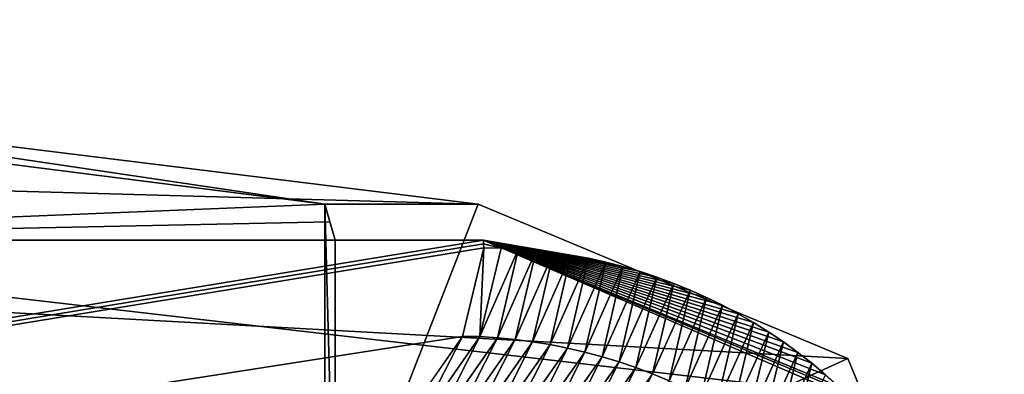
# Model space of a CAD drawing. Extents: x -250 to 250, y -968 to 894.
# Tile 529 of 656: x 239.676 to 241, y -897.753 to -897.276. Entities that reach past the tile are written whole.
import ezdxf

# ---------------------------------------------------------------- set-up
doc = ezdxf.new("R2010")
doc.units = 0
doc.header["$LTSCALE"] = 3.583593
for name, color, linetype in [('4546', 7, 'CONTINUOUS'), ('4572', 7, 'CONTINUOUS'), ('4738', 7, 'CONTINUOUS'), ('4799', 7, 'CONTINUOUS'), ('4903', 7, 'CONTINUOUS'), ('4918', 7, 'CONTINUOUS'), ('4942', 7, 'CONTINUOUS'), ('5086', 7, 'CONTINUOUS'), ('5092', 7, 'CONTINUOUS'), ('5112', 7, 'CONTINUOUS')]:
    doc.layers.add(name, color=color, linetype=linetype)

msp = doc.modelspace()

# ---------------------------------------------------------------- linework, layer by layer
at = {"layer": '4546', "color": 7, "linetype": 'CONTINUOUS'}
for points in [[(233.0977, -896.6349, -12.9656), (240.2924, -897.5243, -0.4), (233.5407, -897.3345, -13.5298), (233.0977, -896.6349, -12.9656)], [(233.5407, -897.3345, -13.5298), (240.2924, -897.5243, -0.4), (240.7895, -897.7319, -0.4), (233.5407, -897.3345, -13.5298)], [(240.995, -898.2313, -0.4), (233.5407, -897.3345, -13.5298), (240.7895, -897.7319, -0.4), (240.995, -898.2313, -0.4)]]:
    msp.add_3dface(points, dxfattribs=at)
at = {"layer": '4572', "color": 7, "linetype": 'CONTINUOUS'}
msp.add_3dface([(233.5407, -897.3345, -13.5298), (240.995, -898.2313, -0.4), (234.6445, -899.6, -12.7665), (233.5407, -897.3345, -13.5298)], dxfattribs=at)
at = {"layer": '4738', "color": 7, "linetype": 'CONTINUOUS'}
for points in [[(240.2924, -897.5243, -0.4), (233.0977, -896.6349, -12.9656), (240.0863, -897.5243, -0.4), (240.2924, -897.5243, -0.4)], [(233.0977, -896.6349, -12.9656), (234.8376, -896.7446, -9.8199), (240.0863, -897.5243, -0.4), (233.0977, -896.6349, -12.9656)], [(234.8376, -896.7446, -9.8199), (238.9, -897.5725), (240.0863, -897.5243, -0.4), (234.8376, -896.7446, -9.8199)], [(240.0863, -897.5243, -0.4), (238.9, -897.5725), (240.0933, -897.5482, -0.2), (240.0863, -897.5243, -0.4)], [(240.0933, -897.5482, -0.2), (238.9, -897.5725), (240.1002, -897.5725), (240.0933, -897.5482, -0.2)]]:
    msp.add_3dface(points, dxfattribs=at)
at = {"layer": '4799', "color": 7, "linetype": 'CONTINUOUS'}
for points in [[(240.0863, -897.5243, -0.4), (240.0933, -897.5482, -0.2), (240.1002, -897.5725), (240.0863, -897.5243, -0.4)], [(240.0863, -897.5243, -0.4), (240.1002, -897.5725), (240.1002, -898.0401), (240.0863, -897.5243, -0.4)], [(240.0863, -897.5243, -0.4), (240.1002, -898.0401), (240.0863, -898.0541, -0.4), (240.0863, -897.5243, -0.4)]]:
    msp.add_3dface(points, dxfattribs=at)
at = {"layer": '4903', "color": 7, "linetype": 'CONTINUOUS'}
for points in [[(240.1002, -897.5725), (238.9, -897.5725), (240.1002, -898.0401), (240.1002, -897.5725)], [(238.9, -897.5725), (238.9, -898.0401, 0), (240.1002, -898.0401), (238.9, -897.5725)]]:
    msp.add_3dface(points, dxfattribs=at)
at = {"layer": '4918', "color": 7, "linetype": 'CONTINUOUS'}
for points in [[(240.7895, -897.7319, -0.4), (240.2924, -897.5243, -0.4), (240.0863, -898.0541, -0.4), (240.7895, -897.7319, -0.4)], [(240.2924, -897.5243, -0.4), (240.0863, -897.5243, -0.4), (240.0863, -898.0541, -0.4), (240.2924, -897.5243, -0.4)], [(240.995, -898.2313, -0.4), (240.7895, -897.7319, -0.4), (240.0863, -898.0541, -0.4), (240.995, -898.2313, -0.4)]]:
    msp.add_3dface(points, dxfattribs=at)
at = {"layer": '4942', "color": 7, "linetype": 'CONTINUOUS'}
for points in [[(240.2998, -897.5725), (225.2385, -900.0509, 13.998), (240.2999, -897.5777, 0.0426), (240.2998, -897.5725)], [(239, -897.5725), (225.2385, -900.0509, 13.998), (240.2998, -897.5725), (239, -897.5725)], [(240.2999, -897.5777, 0.0426), (225.2385, -900.0509, 13.998), (240.3, -897.5829, 0.0852), (240.2999, -897.5777, 0.0426)], [(240.3, -897.5829, 0.0852), (225.2385, -900.0509, 13.998), (240.2715, -897.7021, 1.0289), (240.3, -897.5829, 0.0852)], [(240.2715, -897.7021, 1.0289), (225.2385, -900.0509, 13.998), (240.1817, -897.8308, 1.9912), (240.2715, -897.7021, 1.0289)]]:
    msp.add_3dface(points, dxfattribs=at)
at = {"layer": '5086', "color": 7, "linetype": 'CONTINUOUS'}
for points in [[(239.0001, -898.2777), (239, -897.5725), (240.0002, -898.2777), (239.0001, -898.2777)], [(239, -897.5725), (240.2998, -897.5725), (240.7969, -897.7811), (239, -897.5725)], [(241, -898.2777), (239, -897.5725), (240.7969, -897.7811), (241, -898.2777)], [(239, -897.5725), (241, -898.2777), (240.0002, -898.2777), (239, -897.5725)]]:
    msp.add_3dface(points, dxfattribs=at)
at = {"layer": '5092', "color": 7, "linetype": 'CONTINUOUS'}
for points in [[(240.3, -897.5829, 0.0852), (240.2715, -897.7021, 1.0289), (240.295, -897.7025, 1.029), (240.3, -897.5829, 0.0852)], [(240.3234, -897.5833, 0.0852), (240.3, -897.5829, 0.0852), (240.295, -897.7025, 1.029), (240.3234, -897.5833, 0.0852)], [(240.3468, -897.5845, 0.085), (240.3234, -897.5833, 0.0852), (240.295, -897.7025, 1.029), (240.3468, -897.5845, 0.085)], [(240.3186, -897.704, 1.0306), (240.3468, -897.5845, 0.085), (240.295, -897.7025, 1.029), (240.3186, -897.704, 1.0306)], [(240.3704, -897.5864, 0.0848), (240.3468, -897.5845, 0.085), (240.3186, -897.704, 1.0306), (240.3704, -897.5864, 0.0848)], [(240.3422, -897.7063, 1.032), (240.3704, -897.5864, 0.0848), (240.3186, -897.704, 1.0306), (240.3422, -897.7063, 1.032)], [(240.3939, -897.5892, 0.0845), (240.3704, -897.5864, 0.0848), (240.3422, -897.7063, 1.032), (240.3939, -897.5892, 0.0845)], [(240.3657, -897.7093, 1.0333), (240.3939, -897.5892, 0.0845), (240.3422, -897.7063, 1.032), (240.3657, -897.7093, 1.0333)], [(240.4174, -897.5927, 0.084), (240.3939, -897.5892, 0.0845), (240.3657, -897.7093, 1.0333), (240.4174, -897.5927, 0.084)], [(240.3893, -897.7132, 1.0344), (240.4174, -897.5927, 0.084), (240.3657, -897.7093, 1.0333), (240.3893, -897.7132, 1.0344)], [(240.4408, -897.5971, 0.0835), (240.4174, -897.5927, 0.084), (240.3893, -897.7132, 1.0344), (240.4408, -897.5971, 0.0835)], [(240.4127, -897.7179, 1.0355), (240.4408, -897.5971, 0.0835), (240.3893, -897.7132, 1.0344), (240.4127, -897.7179, 1.0355)], [(240.4641, -897.6023, 0.0829), (240.4408, -897.5971, 0.0835), (240.4127, -897.7179, 1.0355), (240.4641, -897.6023, 0.0829)], [(240.436, -897.7233, 1.0364), (240.4641, -897.6023, 0.0829), (240.4127, -897.7179, 1.0355), (240.436, -897.7233, 1.0364)], [(240.4873, -897.6082, 0.0821), (240.4641, -897.6023, 0.0829), (240.436, -897.7233, 1.0364), (240.4873, -897.6082, 0.0821)], [(240.4591, -897.7295, 1.0371), (240.4873, -897.6082, 0.0821), (240.436, -897.7233, 1.0364), (240.4591, -897.7295, 1.0371)], [(240.5103, -897.615, 0.0813), (240.4873, -897.6082, 0.0821), (240.4591, -897.7295, 1.0371), (240.5103, -897.615, 0.0813)], [(240.482, -897.7365, 1.0378), (240.5103, -897.615, 0.0813), (240.4591, -897.7295, 1.0371), (240.482, -897.7365, 1.0378)], [(240.533, -897.6225, 0.0804), (240.5103, -897.615, 0.0813), (240.482, -897.7365, 1.0378), (240.533, -897.6225, 0.0804)], [(240.5047, -897.7442, 1.0383), (240.533, -897.6225, 0.0804), (240.482, -897.7365, 1.0378), (240.5047, -897.7442, 1.0383)], [(240.5555, -897.6308, 0.0794), (240.533, -897.6225, 0.0804), (240.5047, -897.7442, 1.0383), (240.5555, -897.6308, 0.0794)], [(240.5271, -897.7527, 1.0388), (240.5555, -897.6308, 0.0794), (240.5047, -897.7442, 1.0383), (240.5271, -897.7527, 1.0388)], [(240.5777, -897.6399, 0.0782), (240.5555, -897.6308, 0.0794), (240.5271, -897.7527, 1.0388), (240.5777, -897.6399, 0.0782)], [(240.5492, -897.7619, 1.0391), (240.5777, -897.6399, 0.0782), (240.5271, -897.7527, 1.0388), (240.5492, -897.7619, 1.0391)], [(240.5996, -897.6497, 0.077), (240.5777, -897.6399, 0.0782), (240.5492, -897.7619, 1.0391), (240.5996, -897.6497, 0.077)], [(240.5709, -897.7719, 1.0392), (240.5996, -897.6497, 0.077), (240.5492, -897.7619, 1.0391), (240.5709, -897.7719, 1.0392)], [(240.6211, -897.6603, 0.0757), (240.5996, -897.6497, 0.077), (240.5709, -897.7719, 1.0392), (240.6211, -897.6603, 0.0757)], [(240.5922, -897.7826, 1.0393), (240.6211, -897.6603, 0.0757), (240.5709, -897.7719, 1.0392), (240.5922, -897.7826, 1.0393)], [(240.6422, -897.6716, 0.0744), (240.6211, -897.6603, 0.0757), (240.5922, -897.7826, 1.0393), (240.6422, -897.6716, 0.0744)], [(240.6131, -897.794, 1.0392), (240.6422, -897.6716, 0.0744), (240.5922, -897.7826, 1.0393), (240.6131, -897.794, 1.0392)], [(240.6629, -897.6836, 0.0729), (240.6422, -897.6716, 0.0744), (240.6131, -897.794, 1.0392), (240.6629, -897.6836, 0.0729)], [(240.6336, -897.8061, 1.039), (240.6629, -897.6836, 0.0729), (240.6131, -897.794, 1.0392), (240.6336, -897.8061, 1.039)], [(240.6833, -897.6963, 0.0713), (240.6629, -897.6836, 0.0729), (240.6336, -897.8061, 1.039), (240.6833, -897.6963, 0.0713)], [(240.2715, -897.7021, 1.0289), (240.1817, -897.8308, 1.9912), (240.205, -897.8315, 1.9934), (240.2715, -897.7021, 1.0289)], [(240.295, -897.7025, 1.029), (240.2715, -897.7021, 1.0289), (240.205, -897.8315, 1.9934), (240.295, -897.7025, 1.029)], [(240.2283, -897.8332, 1.9967), (240.295, -897.7025, 1.029), (240.205, -897.8315, 1.9934), (240.2283, -897.8332, 1.9967)], [(240.3186, -897.704, 1.0306), (240.295, -897.7025, 1.029), (240.2283, -897.8332, 1.9967), (240.3186, -897.704, 1.0306)], [(240.2516, -897.8358, 1.9999), (240.3186, -897.704, 1.0306), (240.2283, -897.8332, 1.9967), (240.2516, -897.8358, 1.9999)], [(240.3422, -897.7063, 1.032), (240.3186, -897.704, 1.0306), (240.2516, -897.8358, 1.9999), (240.3422, -897.7063, 1.032)], [(240.6537, -897.8188, 1.0387), (240.6833, -897.6963, 0.0713), (240.6336, -897.8061, 1.039), (240.6537, -897.8188, 1.0387)], [(240.7031, -897.7097, 0.0697), (240.6833, -897.6963, 0.0713), (240.6537, -897.8188, 1.0387), (240.7031, -897.7097, 0.0697)], [(240.2749, -897.8391, 2.003), (240.3422, -897.7063, 1.032), (240.2516, -897.8358, 1.9999), (240.2749, -897.8391, 2.003)], [(240.3657, -897.7093, 1.0333), (240.3422, -897.7063, 1.032), (240.2749, -897.8391, 2.003), (240.3657, -897.7093, 1.0333)], [(240.2982, -897.8433, 2.0059), (240.3657, -897.7093, 1.0333), (240.2749, -897.8391, 2.003), (240.2982, -897.8433, 2.0059)], [(240.3893, -897.7132, 1.0344), (240.3657, -897.7093, 1.0333), (240.2982, -897.8433, 2.0059), (240.3893, -897.7132, 1.0344)], [(240.3213, -897.8482, 2.0088), (240.3893, -897.7132, 1.0344), (240.2982, -897.8433, 2.0059), (240.3213, -897.8482, 2.0088)], [(240.4127, -897.7179, 1.0355), (240.3893, -897.7132, 1.0344), (240.3213, -897.8482, 2.0088), (240.4127, -897.7179, 1.0355)], [(240.3443, -897.854, 2.0115), (240.4127, -897.7179, 1.0355), (240.3213, -897.8482, 2.0088), (240.3443, -897.854, 2.0115)], [(240.436, -897.7233, 1.0364), (240.4127, -897.7179, 1.0355), (240.3443, -897.854, 2.0115), (240.436, -897.7233, 1.0364)], [(240.6733, -897.8322, 1.0382), (240.7031, -897.7097, 0.0697), (240.6537, -897.8188, 1.0387), (240.6733, -897.8322, 1.0382)], [(240.7225, -897.7237, 0.068), (240.7031, -897.7097, 0.0697), (240.6733, -897.8322, 1.0382), (240.7225, -897.7237, 0.068)], [(240.3672, -897.8604, 2.0141), (240.436, -897.7233, 1.0364), (240.3443, -897.854, 2.0115), (240.3672, -897.8604, 2.0141)], [(240.4591, -897.7295, 1.0371), (240.436, -897.7233, 1.0364), (240.3672, -897.8604, 2.0141), (240.4591, -897.7295, 1.0371)], [(240.3899, -897.8677, 2.0166), (240.4591, -897.7295, 1.0371), (240.3672, -897.8604, 2.0141), (240.3899, -897.8677, 2.0166)], [(240.482, -897.7365, 1.0378), (240.4591, -897.7295, 1.0371), (240.3899, -897.8677, 2.0166), (240.482, -897.7365, 1.0378)], [(240.6924, -897.8462, 1.0376), (240.7225, -897.7237, 0.068), (240.6733, -897.8322, 1.0382), (240.6924, -897.8462, 1.0376)], [(240.7414, -897.7384, 0.0662), (240.7225, -897.7237, 0.068), (240.6924, -897.8462, 1.0376), (240.7414, -897.7384, 0.0662)], [(240.4123, -897.8757, 2.0189), (240.482, -897.7365, 1.0378), (240.3899, -897.8677, 2.0166), (240.4123, -897.8757, 2.0189)], [(240.5047, -897.7442, 1.0383), (240.482, -897.7365, 1.0378), (240.4123, -897.8757, 2.0189), (240.5047, -897.7442, 1.0383)], [(240.4345, -897.8844, 2.0212), (240.5047, -897.7442, 1.0383), (240.4123, -897.8757, 2.0189), (240.4345, -897.8844, 2.0212)], [(240.5271, -897.7527, 1.0388), (240.5047, -897.7442, 1.0383), (240.4345, -897.8844, 2.0212), (240.5271, -897.7527, 1.0388)], [(240.711, -897.8609, 1.0369), (240.7414, -897.7384, 0.0662), (240.6924, -897.8462, 1.0376), (240.711, -897.8609, 1.0369)], [(240.7598, -897.7538, 0.0643), (240.7414, -897.7384, 0.0662), (240.711, -897.8609, 1.0369), (240.7598, -897.7538, 0.0643)], [(240.4564, -897.8938, 2.0233), (240.5271, -897.7527, 1.0388), (240.4345, -897.8844, 2.0212), (240.4564, -897.8938, 2.0233)], [(240.5492, -897.7619, 1.0391), (240.5271, -897.7527, 1.0388), (240.4564, -897.8938, 2.0233), (240.5492, -897.7619, 1.0391)]]:
    msp.add_3dface(points, dxfattribs=at)
at = {"layer": '5112', "color": 7, "linetype": 'CONTINUOUS'}
for points in [[(240.2998, -897.5725), (240.7949, -897.7863, 0.0603), (240.7969, -897.7811), (240.2998, -897.5725)], [(240.2998, -897.5725), (240.3939, -897.5892, 0.0845), (240.4174, -897.5927, 0.084), (240.2998, -897.5725)], [(240.2998, -897.5725), (240.4174, -897.5927, 0.084), (240.4408, -897.5971, 0.0835), (240.2998, -897.5725)], [(240.2998, -897.5725), (240.3704, -897.5864, 0.0848), (240.3939, -897.5892, 0.0845), (240.2998, -897.5725)], [(240.2998, -897.5725), (240.3468, -897.5845, 0.085), (240.3704, -897.5864, 0.0848), (240.2998, -897.5725)], [(240.2998, -897.5725), (240.3234, -897.5833, 0.0852), (240.3468, -897.5845, 0.085), (240.2998, -897.5725)], [(240.2998, -897.5725), (240.2999, -897.5777, 0.0426), (240.3234, -897.5833, 0.0852), (240.2998, -897.5725)], [(240.2998, -897.5725), (240.7776, -897.7697, 0.0623), (240.7949, -897.7863, 0.0603), (240.2998, -897.5725)], [(240.2998, -897.5725), (240.7598, -897.7538, 0.0643), (240.7776, -897.7697, 0.0623), (240.2998, -897.5725)], [(240.2998, -897.5725), (240.7414, -897.7384, 0.0662), (240.7598, -897.7538, 0.0643), (240.2998, -897.5725)], [(240.2998, -897.5725), (240.7225, -897.7237, 0.068), (240.7414, -897.7384, 0.0662), (240.2998, -897.5725)], [(240.2998, -897.5725), (240.7031, -897.7097, 0.0697), (240.7225, -897.7237, 0.068), (240.2998, -897.5725)], [(240.2998, -897.5725), (240.6833, -897.6963, 0.0713), (240.7031, -897.7097, 0.0697), (240.2998, -897.5725)], [(240.2998, -897.5725), (240.6629, -897.6836, 0.0729), (240.6833, -897.6963, 0.0713), (240.2998, -897.5725)], [(240.2998, -897.5725), (240.6422, -897.6716, 0.0744), (240.6629, -897.6836, 0.0729), (240.2998, -897.5725)], [(240.2998, -897.5725), (240.6211, -897.6603, 0.0757), (240.6422, -897.6716, 0.0744), (240.2998, -897.5725)], [(240.2998, -897.5725), (240.5996, -897.6497, 0.077), (240.6211, -897.6603, 0.0757), (240.2998, -897.5725)], [(240.2998, -897.5725), (240.5777, -897.6399, 0.0782), (240.5996, -897.6497, 0.077), (240.2998, -897.5725)], [(240.2998, -897.5725), (240.5555, -897.6308, 0.0794), (240.5777, -897.6399, 0.0782), (240.2998, -897.5725)], [(240.2998, -897.5725), (240.533, -897.6225, 0.0804), (240.5555, -897.6308, 0.0794), (240.2998, -897.5725)], [(240.2998, -897.5725), (240.5103, -897.615, 0.0813), (240.533, -897.6225, 0.0804), (240.2998, -897.5725)], [(240.2998, -897.5725), (240.4873, -897.6082, 0.0821), (240.5103, -897.615, 0.0813), (240.2998, -897.5725)], [(240.2998, -897.5725), (240.4641, -897.6023, 0.0829), (240.4873, -897.6082, 0.0821), (240.2998, -897.5725)], [(240.2998, -897.5725), (240.4408, -897.5971, 0.0835), (240.4641, -897.6023, 0.0829), (240.2998, -897.5725)], [(240.3, -897.5829, 0.0852), (240.3234, -897.5833, 0.0852), (240.2999, -897.5777, 0.0426), (240.3, -897.5829, 0.0852)]]:
    msp.add_3dface(points, dxfattribs=at)

doc.saveas('drawing.dxf')
